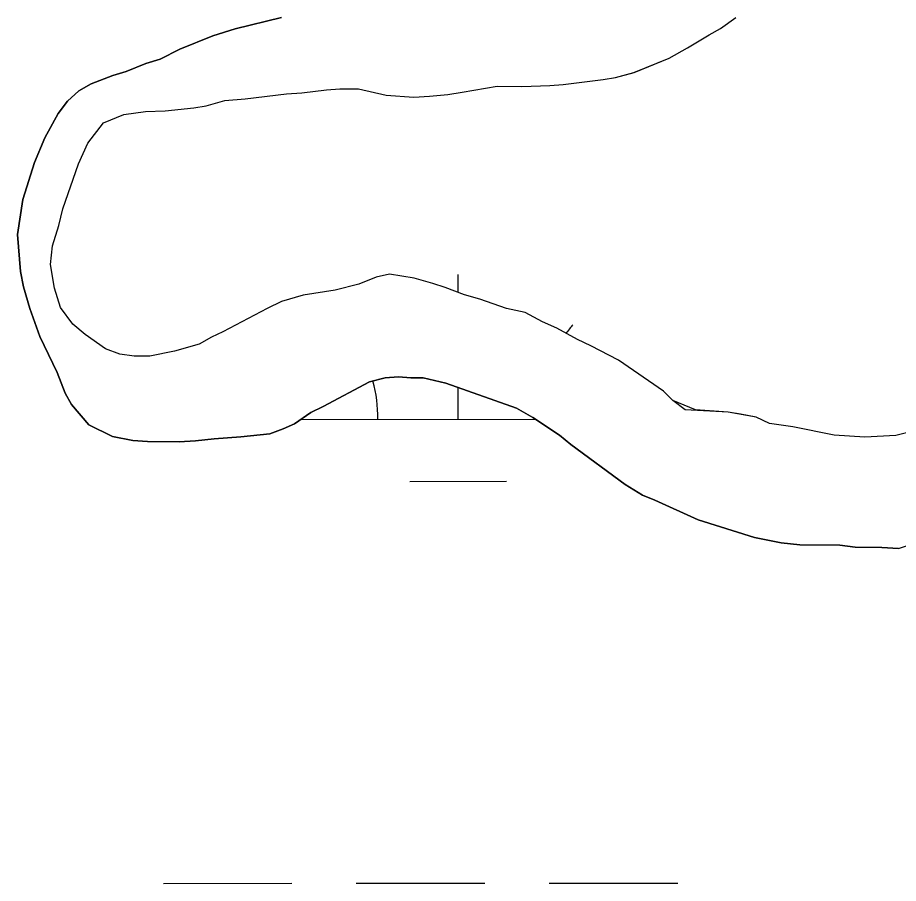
# Model space of a CAD drawing. Extents: x 3279314 to 3317160, y 734079 to 759431.
# Drawn here: x 3306647.1 to 3306866.3, y 757190 to 757405.4 of the extents above; entities that cross this region are included whole.
import ezdxf

# ---------------------------------------------------------------- set-up
doc = ezdxf.new("R2010")
doc.units = 0
doc.layers.add('V-SITE-VEGE', color=7, linetype='Continuous')
doc.layers.add('V-WETL-SWMP', color=7, linetype='Continuous')

msp = doc.modelspace()

# ---------------------------------------------------------------- linework, layer by layer
at = {"layer": 'V-SITE-VEGE'}
for p, q in [((3306712.83, 757405.41), (3306701.31, 757402.64)), ((3306701.31, 757402.64), (3306695.68, 757400.87)), ((3306695.68, 757400.87), (3306687.48, 757397.58)), ((3306687.48, 757397.58), (3306682.61, 757395.04)), ((3306682.61, 757395.04), (3306679.02, 757394.03)), ((3306679.02, 757394.03), (3306674.16, 757392.01)), ((3306670.83, 757390.99), (3306665.45, 757388.97)), ((3306674.16, 757392.01), (3306670.83, 757390.99)), ((3306665.45, 757388.97), (3306662.37, 757387.19)), ((3306662.37, 757387.19), (3306659.55, 757384.65)), ((3306659.55, 757384.65), (3306657.23, 757381.58)), ((3306657.23, 757381.58), (3306653.88, 757375.46)), ((3306653.88, 757375.46), (3306651.3, 757369.33)), ((3306651.3, 757369.33), (3306648.45, 757360.13)), ((3306648.45, 757360.13), (3306647.14, 757351.44)), ((3306647.14, 757351.44), (3306647.87, 757342.23)), ((3306647.87, 757342.23), (3306648.62, 757338.39)), ((3306648.62, 757338.39), (3306650.14, 757333.01)), ((3306650.14, 757333.01), (3306652.67, 757326.1)), ((3306652.67, 757326.1), (3306656.98, 757317.13)), ((3306656.98, 757317.13), (3306659, 757312)), ((3306738.57, 757315.78), (3306741.9, 757316.03)), ((3306741.9, 757316.03), (3306744.96, 757315.76)), ((3306723.2, 757308.68), (3306734.73, 757314.78)), ((3306734.73, 757314.78), (3306738.57, 757315.78)), ((3306744.96, 757315.76), (3306748.03, 757315.74)), ((3306748.03, 757315.74), (3306753.66, 757314.44)), ((3306753.66, 757314.44), (3306771.28, 757308.24)), ((3306659, 757312), (3306660.53, 757309.18)), ((3306660.53, 757309.18), (3306664.86, 757304.05)), ((3306720.12, 757307.16), (3306723.2, 757308.68)), ((3306771.28, 757308.24), (3306775.37, 757305.92)), ((3306716.02, 757304.36), (3306720.12, 757307.16)), ((3306775.37, 757305.92), (3306782, 757301.54)), ((3306664.86, 757304.05), (3306670.73, 757301.21)), ((3306709.87, 757301.83), (3306713.2, 757303.09)), ((3306713.2, 757303.09), (3306716.02, 757304.36)), ((3306670.73, 757301.21), (3306675.84, 757300.17)), ((3306696.05, 757300.6), (3306702.7, 757301.08)), ((3306702.7, 757301.08), (3306709.87, 757301.83)), ((3306782, 757301.54), (3306784.8, 757299.23)), ((3306675.84, 757300.17), (3306679.42, 757299.9)), ((3306679.42, 757299.9), (3306687.35, 757299.87)), ((3306687.35, 757299.87), (3306691.44, 757300.11)), ((3306691.44, 757300.11), (3306696.05, 757300.6)), ((3306784.8, 757299.23), (3306798.32, 757289.2)), ((3306798.32, 757289.2), (3306802.66, 757286.62)), ((3306802.66, 757286.62), (3306805.72, 757285.33)), ((3306805.72, 757285.33), (3306816.45, 757280.43)), ((3306816.45, 757280.43), (3306830.5, 757276.03)), ((3306830.5, 757276.03), (3306837.14, 757274.72)), ((3306837.14, 757274.72), (3306841.74, 757274.19)), ((3306866.3, 757273.33), (3306872.44, 757275.35)), ((3306841.74, 757274.19), (3306851.72, 757274.15)), ((3306851.72, 757274.15), (3306855.55, 757273.63)), ((3306855.55, 757273.63), (3306862.21, 757273.6)), ((3306862.21, 757273.6), (3306866.3, 757273.33))]:
    msp.add_line(p, q, dxfattribs=at)
msp.add_lwpolyline([(3306873.06, 757303.23), (3306865.64, 757301.47), (3306857.96, 757300.99), (3306850.29, 757301.53), (3306840.07, 757303.62), (3306834.19, 757304.41), (3306830.87, 757305.95), (3306823.97, 757307.26), (3306815.79, 757307.81), (3306810.17, 757310.13), (3306807.88, 757312.44), (3306796.65, 757320.16), (3306789.76, 757323.77), (3306786.44, 757325.31), (3306781.34, 757328.15), (3306777.76, 757329.7), (3306773.42, 757332.01), (3306768.82, 757333.06), (3306762.18, 757335.39), (3306758.35, 757336.43), (3306753.5, 757338.23), (3306750.43, 757339.27), (3306745.83, 757340.57), (3306739.7, 757341.61), (3306736.37, 757340.86), (3306732.01, 757339.09), (3306726.12, 757337.58), (3306718.19, 757336.33), (3306712.81, 757334.81), (3306709.22, 757333.04), (3306698.2, 757327.2), (3306695.38, 757325.93), (3306692.31, 757324.15), (3306686.16, 757322.39), (3306680.02, 757321.13), (3306676.18, 757321.15), (3306672.6, 757321.67), (3306669.02, 757322.96), (3306663.92, 757326.57), (3306660.86, 757329.14), (3306657.81, 757333.24), (3306656.3, 757338.1), (3306655.3, 757343.99), (3306655.83, 757348.59), (3306657.38, 757353.7), (3306658.42, 757357.79), (3306662.3, 757369.03), (3306664.62, 757374.14), (3306668.48, 757379.24), (3306673.6, 757381.27), (3306678.98, 757382.01), (3306683.84, 757382.25), (3306691, 757382.99), (3306694.08, 757383.49), (3306698.69, 757384.75), (3306703.8, 757385.24), (3306714.04, 757386.48), (3306717.88, 757386.72), (3306724.02, 757387.46), (3306727.34, 757387.7), (3306731.95, 757387.69), (3306738.85, 757386.12), (3306745.75, 757385.58), (3306749.59, 757385.83), (3306754.2, 757386.32), (3306757.78, 757386.82), (3306766.48, 757388.32), (3306772.62, 757388.29), (3306779.53, 757388.52), (3306782.85, 757388.76), (3306792.83, 757390), (3306795.91, 757390.5), (3306800.51, 757391.76), (3306809.23, 757395.31), (3306813.84, 757397.85), (3306819.23, 757401.15), (3306822.04, 757402.68), (3306825.89, 757405.47)], dxfattribs=at)
at = {"layer": 'V-WETL-SWMP'}
for p, q in [((3306701.31, 757402.64), (3306712.84, 757405.41)), ((3306701.31, 757402.64), (3306712.84, 757405.41)), ((3306695.68, 757400.87), (3306701.31, 757402.64)), ((3306695.68, 757400.87), (3306701.31, 757402.64)), ((3306687.48, 757397.58), (3306695.68, 757400.87)), ((3306687.48, 757397.58), (3306695.68, 757400.87)), ((3306682.61, 757395.04), (3306687.48, 757397.58)), ((3306682.61, 757395.04), (3306687.48, 757397.58)), ((3306679.03, 757394.03), (3306682.61, 757395.04)), ((3306679.03, 757394.03), (3306682.61, 757395.04)), ((3306674.16, 757392.01), (3306679.03, 757394.03)), ((3306674.16, 757392.01), (3306679.03, 757394.03)), ((3306665.45, 757388.97), (3306670.83, 757391)), ((3306665.45, 757388.97), (3306670.83, 757391)), ((3306670.83, 757391), (3306674.16, 757392.01)), ((3306670.83, 757391), (3306674.16, 757392.01)), ((3306662.37, 757387.19), (3306665.45, 757388.97)), ((3306662.37, 757387.19), (3306665.45, 757388.97)), ((3306659.55, 757384.65), (3306662.37, 757387.19)), ((3306659.55, 757384.65), (3306662.37, 757387.19)), ((3306657.24, 757381.58), (3306659.55, 757384.65)), ((3306657.24, 757381.58), (3306659.55, 757384.65)), ((3306653.89, 757375.46), (3306657.24, 757381.58)), ((3306653.89, 757375.46), (3306657.24, 757381.58)), ((3306651.3, 757369.33), (3306653.89, 757375.46)), ((3306651.3, 757369.33), (3306653.89, 757375.46)), ((3306648.45, 757360.13), (3306651.3, 757369.33)), ((3306648.45, 757360.13), (3306651.3, 757369.33)), ((3306647.14, 757351.44), (3306648.45, 757360.13)), ((3306647.14, 757351.44), (3306648.45, 757360.13)), ((3306647.87, 757342.23), (3306647.14, 757351.44)), ((3306647.87, 757342.23), (3306647.14, 757351.44)), ((3306648.62, 757338.39), (3306647.87, 757342.23)), ((3306648.62, 757338.39), (3306647.87, 757342.23)), ((3306756.74, 757337.02), (3306756.74, 757341.45)), ((3306650.14, 757333.01), (3306648.62, 757338.39)), ((3306650.14, 757333.01), (3306648.62, 757338.39)), ((3306652.67, 757326.1), (3306650.14, 757333.01)), ((3306652.67, 757326.1), (3306650.14, 757333.01)), ((3306656.98, 757317.13), (3306652.67, 757326.1)), ((3306656.98, 757317.13), (3306652.67, 757326.1)), ((3306659.01, 757312), (3306656.98, 757317.13)), ((3306659.01, 757312), (3306656.98, 757317.13)), ((3306741.9, 757316.02), (3306738.57, 757315.78)), ((3306741.9, 757316.02), (3306738.57, 757315.78)), ((3306744.97, 757315.76), (3306741.9, 757316.02)), ((3306744.97, 757315.76), (3306741.9, 757316.02)), ((3306734.73, 757314.77), (3306723.2, 757308.68)), ((3306734.73, 757314.77), (3306723.2, 757308.68)), ((3306738.57, 757315.78), (3306734.73, 757314.77)), ((3306738.57, 757315.78), (3306734.73, 757314.77)), ((3306748.04, 757315.74), (3306744.97, 757315.76)), ((3306748.04, 757315.74), (3306744.97, 757315.76)), ((3306753.66, 757314.44), (3306748.04, 757315.74)), ((3306753.66, 757314.44), (3306748.04, 757315.74)), ((3306771.28, 757308.24), (3306753.66, 757314.44)), ((3306771.28, 757308.24), (3306753.66, 757314.44)), ((3306660.53, 757309.18), (3306659.01, 757312)), ((3306660.53, 757309.18), (3306659.01, 757312)), ((3306756.76, 757305.45), (3306756.75, 757313.35)), ((3306664.86, 757304.05), (3306660.53, 757309.18)), ((3306664.86, 757304.05), (3306660.53, 757309.18)), ((3306723.2, 757308.68), (3306720.12, 757307.16)), ((3306723.2, 757308.68), (3306720.12, 757307.16)), ((3306775.37, 757305.92), (3306771.28, 757308.24)), ((3306775.37, 757305.92), (3306771.28, 757308.24)), ((3306720.12, 757307.16), (3306716.02, 757304.36)), ((3306720.12, 757307.16), (3306716.02, 757304.36)), ((3306717.59, 757305.43), (3306776.05, 757305.46)), ((3306782, 757301.54), (3306775.37, 757305.92)), ((3306782, 757301.54), (3306775.37, 757305.92)), ((3306670.73, 757301.21), (3306664.86, 757304.05)), ((3306670.73, 757301.21), (3306664.86, 757304.05)), ((3306713.2, 757303.09), (3306709.87, 757301.83)), ((3306713.2, 757303.09), (3306709.87, 757301.83)), ((3306716.02, 757304.36), (3306713.2, 757303.09)), ((3306716.02, 757304.36), (3306713.2, 757303.09)), ((3306675.84, 757300.17), (3306670.73, 757301.21)), ((3306675.84, 757300.17), (3306670.73, 757301.21)), ((3306702.7, 757301.09), (3306696.05, 757300.6)), ((3306702.7, 757301.09), (3306696.05, 757300.6)), ((3306709.87, 757301.83), (3306702.7, 757301.09)), ((3306709.87, 757301.83), (3306702.7, 757301.09)), ((3306784.8, 757299.23), (3306782, 757301.54)), ((3306784.8, 757299.23), (3306782, 757301.54)), ((3306679.42, 757299.9), (3306675.84, 757300.17)), ((3306679.42, 757299.9), (3306675.84, 757300.17)), ((3306687.35, 757299.87), (3306679.42, 757299.9)), ((3306687.35, 757299.87), (3306679.42, 757299.9)), ((3306691.44, 757300.11), (3306687.35, 757299.87)), ((3306691.44, 757300.11), (3306687.35, 757299.87)), ((3306696.05, 757300.6), (3306691.44, 757300.11)), ((3306696.05, 757300.6), (3306691.44, 757300.11)), ((3306798.32, 757289.2), (3306784.8, 757299.23)), ((3306798.32, 757289.2), (3306784.8, 757299.23)), ((3306744.76, 757290.02), (3306768.76, 757290.03)), ((3306802.66, 757286.62), (3306798.32, 757289.2)), ((3306802.66, 757286.62), (3306798.32, 757289.2)), ((3306805.72, 757285.33), (3306802.66, 757286.62)), ((3306805.72, 757285.33), (3306802.66, 757286.62)), ((3306816.45, 757280.43), (3306805.72, 757285.33)), ((3306816.45, 757280.43), (3306805.72, 757285.33)), ((3306830.5, 757276.03), (3306816.45, 757280.43)), ((3306830.5, 757276.03), (3306816.45, 757280.43)), ((3306837.14, 757274.72), (3306830.5, 757276.03)), ((3306837.14, 757274.72), (3306830.5, 757276.03)), ((3306841.75, 757274.19), (3306837.14, 757274.72)), ((3306841.75, 757274.19), (3306837.14, 757274.72)), ((3306851.72, 757274.15), (3306841.75, 757274.19)), ((3306851.72, 757274.15), (3306841.75, 757274.19)), ((3306855.56, 757273.63), (3306851.72, 757274.15)), ((3306855.56, 757273.63), (3306851.72, 757274.15)), ((3306862.21, 757273.6), (3306855.56, 757273.63)), ((3306862.21, 757273.6), (3306855.56, 757273.63)), ((3306866.3, 757273.33), (3306862.21, 757273.6)), ((3306866.3, 757273.33), (3306862.21, 757273.6)), ((3306683.41, 757189.98), (3306715.41, 757190)), ((3306731.41, 757190.01), (3306763.41, 757190.02)), ((3306779.41, 757190.03), (3306811.41, 757190.05))]:
    msp.add_line(p, q, dxfattribs=at)
for points in [[(3306813.23, 757307.81), (3306810.17, 757310.13), (3306807.88, 757312.44), (3306796.65, 757320.16), (3306789.76, 757323.77), (3306786.44, 757325.31), (3306781.34, 757328.15), (3306777.76, 757329.7), (3306773.42, 757332.02), (3306768.82, 757333.06), (3306762.18, 757335.39), (3306758.35, 757336.42), (3306753.5, 757338.23), (3306750.43, 757339.27), (3306745.83, 757340.57), (3306739.7, 757341.61), (3306736.37, 757340.86), (3306732.01, 757339.08), (3306726.12, 757337.57), (3306718.19, 757336.33), (3306712.81, 757334.81), (3306709.22, 757333.04), (3306698.2, 757327.2), (3306695.38, 757325.93), (3306692.31, 757324.15), (3306686.16, 757322.38), (3306680.02, 757321.13), (3306676.18, 757321.15), (3306672.6, 757321.67), (3306669.02, 757322.96), (3306663.92, 757326.56), (3306660.86, 757329.13), (3306657.81, 757333.24), (3306656.29, 757338.1), (3306655.29, 757343.99), (3306655.82, 757348.59), (3306657.38, 757353.7), (3306658.42, 757357.79), (3306662.3, 757369.03), (3306664.62, 757374.14), (3306668.48, 757379.24), (3306673.6, 757381.27), (3306678.98, 757382.01), (3306683.84, 757382.25), (3306691, 757382.99), (3306694.08, 757383.49), (3306698.68, 757384.75), (3306703.8, 757385.24), (3306714.04, 757386.48), (3306717.88, 757386.72), (3306724.02, 757387.46), (3306727.34, 757387.7), (3306731.95, 757387.69), (3306738.85, 757386.12), (3306745.75, 757385.58), (3306749.59, 757385.83), (3306754.2, 757386.32), (3306757.78, 757386.82), (3306766.48, 757388.32), (3306772.62, 757388.29), (3306779.53, 757388.52), (3306782.85, 757388.76), (3306792.83, 757390), (3306795.91, 757390.5), (3306800.52, 757391.76), (3306809.23, 757395.31), (3306813.84, 757397.85), (3306819.23, 757401.15), (3306822.04, 757402.68), (3306825.89, 757405.47)], [(3306813.23, 757307.81), (3306810.17, 757310.13), (3306807.88, 757312.44), (3306796.65, 757320.16), (3306789.76, 757323.77), (3306786.44, 757325.31), (3306781.34, 757328.15), (3306777.76, 757329.7), (3306773.42, 757332.02), (3306768.82, 757333.06), (3306762.18, 757335.39), (3306758.35, 757336.42), (3306753.5, 757338.23), (3306750.43, 757339.27), (3306745.83, 757340.57), (3306739.7, 757341.61), (3306736.37, 757340.86), (3306732.01, 757339.08), (3306726.12, 757337.57), (3306718.19, 757336.33), (3306712.81, 757334.81), (3306709.22, 757333.04), (3306698.2, 757327.2), (3306695.38, 757325.93), (3306692.31, 757324.15), (3306686.16, 757322.38), (3306680.02, 757321.13), (3306676.18, 757321.15), (3306672.6, 757321.67), (3306669.02, 757322.96), (3306663.92, 757326.56), (3306660.86, 757329.13), (3306657.81, 757333.24), (3306656.29, 757338.1), (3306655.29, 757343.99), (3306655.82, 757348.59), (3306657.38, 757353.7), (3306658.42, 757357.79), (3306662.3, 757369.03), (3306664.62, 757374.14), (3306668.48, 757379.24), (3306673.6, 757381.27), (3306678.98, 757382.01), (3306683.84, 757382.25), (3306691, 757382.99), (3306694.08, 757383.49), (3306698.68, 757384.75), (3306703.8, 757385.24), (3306714.04, 757386.48), (3306717.88, 757386.72), (3306724.02, 757387.46), (3306727.34, 757387.7), (3306731.95, 757387.69), (3306738.85, 757386.12), (3306745.75, 757385.58), (3306749.59, 757385.83), (3306754.2, 757386.32), (3306757.78, 757386.82), (3306766.48, 757388.32), (3306772.62, 757388.29), (3306779.53, 757388.52), (3306782.85, 757388.76), (3306792.83, 757390), (3306795.91, 757390.5), (3306800.52, 757391.76), (3306809.23, 757395.31), (3306813.84, 757397.85), (3306819.23, 757401.15), (3306822.04, 757402.68), (3306825.89, 757405.47)], [(3306873.06, 757303.23), (3306865.64, 757301.47), (3306857.96, 757300.99), (3306850.29, 757301.53), (3306840.07, 757303.62), (3306834.19, 757304.41), (3306830.87, 757305.95), (3306827.04, 757306.74), (3306823.97, 757307.26), (3306813.23, 757307.81)], [(3306873.06, 757303.23), (3306865.64, 757301.47), (3306857.96, 757300.99), (3306850.29, 757301.53), (3306840.07, 757303.62), (3306834.19, 757304.41), (3306830.87, 757305.95), (3306827.04, 757306.74), (3306823.97, 757307.26), (3306813.23, 757307.81)]]:
    msp.add_lwpolyline(points, dxfattribs=at)
for centre, start, end in [((3306812, 757305.96), 139.2573, 143.5988), ((3306701.51, 757305.9), 359.2573, 14.9507)]:
    msp.add_arc(centre, 35.25, start, end, dxfattribs=at)

doc.saveas('drawing.dxf')
